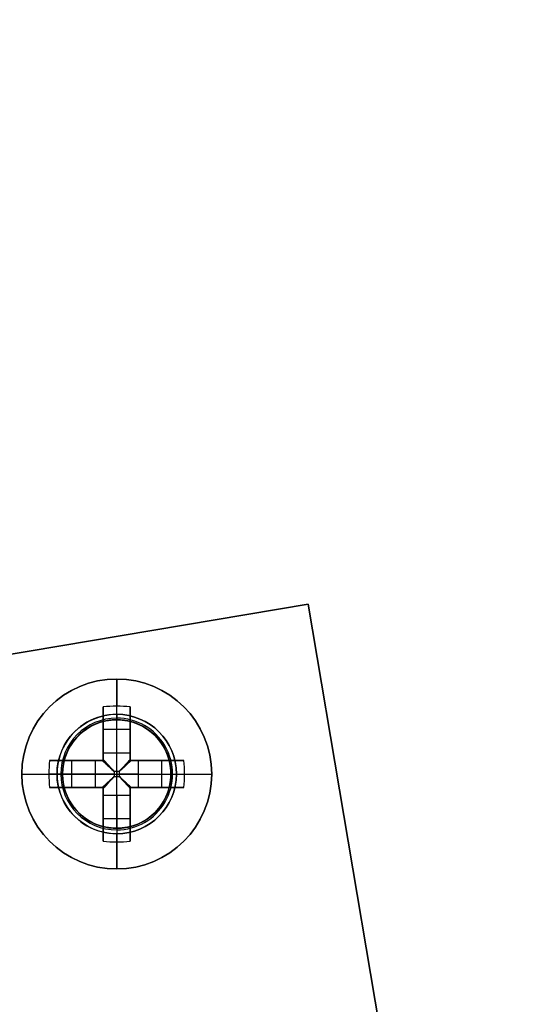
# Model space of a CAD drawing. Header units: millimetres. Extents: x -83 to 676, y -83 to 676.
# Tile 599 of 656: x 539 to 557, y 340 to 376. Entities that reach past the tile are written whole.
import ezdxf

# ---------------------------------------------------------------- set-up
doc = ezdxf.new("R2010")
doc.units = ezdxf.units.MM
doc.header["$MEASUREMENT"] = 0
doc.layers.add('IGES level 0', color=7, linetype='Continuous', true_color=0xff7878)

msp = doc.modelspace()

# ---------------------------------------------------------------- linework, layer by layer
at = {"layer": 'IGES level 0', "color": 254, "true_color": 0xcad1ee}
for p, q in [((462.1386808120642, 339.6170200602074, 48.0000000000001), (549.4088460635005, 354.3196816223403, 48.0000000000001)), ((549.4088460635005, 354.3196816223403, 47.0000000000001), (462.1386808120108, 339.6170200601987, 47.0000000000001)), ((549.4088460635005, 354.3196816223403, 48.0000000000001), (549.4088460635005, 354.3196816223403, 47.0000000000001)), ((554.3927991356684, 324.7365747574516, 47.0000000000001), (549.4088460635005, 354.3196816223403, 47.0000000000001)), ((549.4088460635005, 354.3196816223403, 47.0000000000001), (549.4088460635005, 354.3196816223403, 48.0000000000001)), ((549.4088460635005, 354.3196816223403, 48.0000000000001), (554.3927991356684, 324.7365747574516, 48.0000000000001)), ((554.3927991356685, 324.7365747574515, 47.5000000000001), (549.4088460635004, 354.3196816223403, 47.5000000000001)), ((542.4357185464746, 350.0583007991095, 48.0000000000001), (542.4357185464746, 350.0583007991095, 47)), ((542.8683145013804, 349.991961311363, 47.0000000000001), (542.8683145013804, 349.991961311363, 45.8000000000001)), ((540.4188247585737, 348.5777477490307, 45.8000000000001), (540.4188247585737, 348.5777477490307, 47.0000000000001)), ((540.4188247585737, 348.5777477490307, 47.0000000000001), (540.4188247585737, 348.5777477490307, 45.8000000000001)), ((540.3524852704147, 348.1451517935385, 47), (540.3524852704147, 348.1451517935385, 48.0000000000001)), ((540.3524852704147, 348.1451517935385, 48.0000000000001), (540.3524852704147, 348.1451517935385, 47.0000000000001)), ((544.3488675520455, 347.9750675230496, 48.0000000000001), (544.3488675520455, 347.9750675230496, 47.0000000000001)), ((544.3488675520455, 347.9750675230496, 47.0000000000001), (544.3488675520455, 347.9750675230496, 48.0000000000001)), ((544.2825280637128, 347.5424715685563, 47.0000000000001), (544.2825280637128, 347.5424715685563, 45.8000000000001)), ((544.2825280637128, 347.5424715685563, 45.8000000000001), (544.2825280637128, 347.5424715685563, 47.0000000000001)), ((541.8330383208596, 346.1282580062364, 47.0000000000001), (541.8330383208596, 346.1282580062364, 45.8000000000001)), ((542.2656342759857, 346.0619185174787, 48.0000000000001), (542.2656342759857, 346.0619185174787, 47.0000000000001))]:
    msp.add_line(p, q, dxfattribs=at)
at = {"layer": 'IGES level 0', "color": 140, "true_color": 0x00ccff}
for p, q in [((549.4088460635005, 354.3196816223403, 48.0000000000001), (462.1386808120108, 339.6170200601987, 48.0000000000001)), ((549.4088460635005, 354.3196816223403, 47.0000000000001), (462.1386808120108, 339.6170200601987, 47.0000000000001)), ((554.3927991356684, 324.7365747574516, 48.0000000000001), (549.4088460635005, 354.3196816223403, 48.0000000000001)), ((554.3927991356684, 324.7365747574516, 47.0000000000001), (549.4088460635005, 354.3196816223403, 47.0000000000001))]:
    msp.add_line(p, q, dxfattribs=at)
at = {"layer": 'IGES level 0', "color": 1, "true_color": 0xff0808}
for p, q in [((542.350676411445, 350.260109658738, 48.00000000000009), (542.350676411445, 351.560109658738, 48.0000000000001)), ((542.350676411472, 348.846398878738, 48.46264704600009), (542.350676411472, 350.5601096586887, 50.15547900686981)), ((541.850676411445, 348.8463988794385, 48.46264704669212), (541.850676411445, 350.534673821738, 50.1303530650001)), ((541.850676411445, 350.5346738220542, 50.1303530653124), (541.850676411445, 348.846398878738, 48.4626470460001)), ((542.850676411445, 350.5346738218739, 50.1303530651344), (542.850676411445, 348.846398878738, 48.4626470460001)), ((542.850676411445, 348.846398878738, 48.4626470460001), (542.850676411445, 350.534673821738, 50.1303530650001)), ((541.850676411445, 348.5601096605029, 49.69917704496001), (541.850676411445, 350.0981798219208, 49.69917704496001)), ((542.350676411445, 350.060109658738, 47.8000000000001), (542.350676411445, 350.060109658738, 40.0000000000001)), ((542.350676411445, 346.060109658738, 40.0000000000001), (542.350676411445, 350.060109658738, 40.0000000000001)), ((542.350676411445, 350.060109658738, 40.0000000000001), (542.350676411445, 350.060109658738, 47.8000000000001)), ((542.850676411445, 350.0981798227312, 49.69917704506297), (542.850676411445, 348.5601096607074, 49.69917704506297)), ((541.8506764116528, 349.7161029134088, 49.3217551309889), (542.850676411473, 349.7161029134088, 49.32175513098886)), ((541.850676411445, 349.5473917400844, 49.15509943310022), (541.850676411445, 349.5473917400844, 50.83023825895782)), ((542.850676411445, 349.547391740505, 49.15509943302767), (542.850676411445, 349.547391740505, 50.83023825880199)), ((541.850676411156, 348.846398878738, 48.4626470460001), (542.850676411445, 348.846398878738, 48.4626470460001)), ((541.850676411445, 348.846398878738, 48.4626470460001), (542.850676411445, 348.846398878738, 48.4626470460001)), ((539.8761122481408, 348.560109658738, 50.1303530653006), (541.564387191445, 348.560109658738, 48.4626470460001)), ((541.564387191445, 348.560109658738, 48.4626470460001), (539.876112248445, 348.560109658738, 50.1303530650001)), ((540.3126062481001, 348.560109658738, 49.69917704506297), (541.8506764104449, 348.560109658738, 49.69917704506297)), ((540.6946831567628, 347.5601096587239, 49.3217551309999), (540.6946831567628, 348.560109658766, 49.3217551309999)), ((540.8633943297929, 348.560109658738, 49.15509943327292), (540.8633943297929, 348.560109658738, 50.83023825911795)), ((541.564387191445, 347.560109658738, 48.4626470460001), (541.564387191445, 348.560109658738, 48.4626470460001)), ((541.564387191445, 347.560109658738, 48.4626470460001), (541.564387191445, 348.560109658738, 48.4626470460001)), ((541.850676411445, 348.560109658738, 51.1281221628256), (541.850676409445, 348.560109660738, 48.27023192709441)), ((541.850676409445, 348.560109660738, 48.27023192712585), (541.850676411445, 348.560109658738, 51.1281221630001)), ((542.850676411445, 348.560109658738, 51.128122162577), (542.850676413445, 348.560109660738, 48.27023192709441)), ((542.8506764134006, 348.560109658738, 49.69917704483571), (544.388746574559, 348.560109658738, 49.69917704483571)), ((542.850676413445, 348.560109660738, 48.27023192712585), (542.850676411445, 348.560109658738, 51.1281221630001)), ((543.1369656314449, 348.560109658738, 48.4626470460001), (544.8252405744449, 348.560109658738, 50.1303530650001)), ((543.1369656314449, 348.560109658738, 48.4626470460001), (543.1369656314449, 347.560109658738, 48.4626470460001)), ((544.8252405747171, 348.560109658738, 50.1303530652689), (543.1369656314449, 348.560109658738, 48.4626470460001)), ((543.1369656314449, 348.560109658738, 48.4626470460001), (543.1369656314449, 347.560109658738, 48.4626470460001)), ((543.8379584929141, 348.560109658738, 49.15509943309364), (543.8379584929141, 348.560109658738, 50.83023825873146)), ((544.006669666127, 348.5601096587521, 49.32175513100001), (544.006669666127, 347.56010965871, 49.32175513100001)), ((538.850676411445, 348.060109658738, 48.0000000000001), (540.150676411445, 348.060109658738, 48.0000000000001)), ((541.564387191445, 348.0601096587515, 48.4626470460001), (539.8506764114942, 348.0601096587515, 50.15547900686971)), ((540.350676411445, 348.060109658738, 47.8000000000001), (540.350676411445, 348.060109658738, 40.0000000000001)), ((540.350676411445, 348.060109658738, 40.0000000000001), (544.350676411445, 348.060109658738, 40.0000000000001)), ((542.448261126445, 348.157694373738, 48.1798458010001), (542.2530916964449, 348.157694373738, 48.1798458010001)), ((542.2530916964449, 348.157694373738, 48.1798458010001), (542.2530916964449, 347.962524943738, 48.1798458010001)), ((542.2530916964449, 348.157694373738, 48.1798458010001), (542.2530916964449, 347.962524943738, 48.1798458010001)), ((542.448261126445, 348.157694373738, 48.1798458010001), (542.2530916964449, 348.157694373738, 48.1798458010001)), ((542.2530916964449, 348.060109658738, 48.1798458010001), (542.448261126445, 348.060109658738, 48.1798458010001)), ((542.350676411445, 348.157694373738, 48.1798458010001), (542.350676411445, 347.962524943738, 48.1798458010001)), ((542.448261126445, 347.962524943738, 48.1798458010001), (542.448261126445, 348.157694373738, 48.1798458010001)), ((542.448261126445, 347.962524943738, 48.1798458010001), (542.448261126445, 348.157694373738, 48.1798458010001)), ((543.1369656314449, 348.0601096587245, 48.4626470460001), (544.8506764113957, 348.0601096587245, 50.15547900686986)), ((544.350676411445, 348.060109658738, 47.80000000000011), (544.350676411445, 348.060109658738, 40.0000000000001)), ((544.5506764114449, 348.0601096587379, 48.0000000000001), (545.850676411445, 348.060109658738, 48.0000000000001)), ((542.2530916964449, 347.962524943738, 48.1798458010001), (542.448261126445, 347.962524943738, 48.1798458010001)), ((542.2530916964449, 347.962524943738, 48.1798458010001), (542.448261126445, 347.962524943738, 48.1798458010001)), ((541.5643871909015, 347.560109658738, 48.46264704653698), (539.876112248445, 347.560109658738, 50.1303530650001)), ((539.876112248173, 347.560109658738, 50.1303530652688), (541.564387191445, 347.560109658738, 48.4626470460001)), ((541.8506764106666, 347.560109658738, 49.69917704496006), (540.3126062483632, 347.5601096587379, 49.69917704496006)), ((540.8633943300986, 347.560109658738, 49.15509943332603), (540.8633943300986, 347.560109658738, 50.83023825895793)), ((541.850676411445, 347.560109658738, 51.1281221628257), (541.850676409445, 347.560109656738, 48.27023192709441)), ((541.850676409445, 347.560109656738, 48.27023192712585), (541.850676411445, 347.560109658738, 51.1281221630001)), ((541.850676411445, 346.0220394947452, 49.69917704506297), (541.850676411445, 347.560109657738, 49.69917704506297)), ((542.850676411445, 347.560109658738, 51.1281221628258), (542.850676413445, 347.560109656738, 48.27023192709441)), ((542.850676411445, 347.5601096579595, 49.69917704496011), (542.850676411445, 346.0220394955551, 49.69917704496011)), ((542.850676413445, 347.560109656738, 48.27023192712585), (542.850676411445, 347.560109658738, 51.1281221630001)), ((544.388746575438, 347.5601096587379, 49.69917704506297), (542.8506764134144, 347.560109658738, 49.69917704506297)), ((544.825240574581, 347.560109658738, 50.1303530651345), (543.1369656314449, 347.560109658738, 48.4626470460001)), ((543.1369656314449, 347.560109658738, 48.4626470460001), (544.8252405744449, 347.560109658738, 50.1303530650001)), ((543.8379584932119, 347.560109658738, 49.15509943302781), (543.8379584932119, 347.560109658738, 50.83023825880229)), ((541.850676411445, 345.5855454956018, 50.1303530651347), (541.850676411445, 347.273820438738, 48.4626470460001)), ((542.850676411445, 347.273820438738, 48.4626470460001), (541.850676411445, 347.273820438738, 48.4626470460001)), ((541.850676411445, 347.273820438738, 48.4626470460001), (541.850676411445, 345.585545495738, 50.1303530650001)), ((542.850676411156, 347.273820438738, 48.4626470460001), (541.850676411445, 347.273820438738, 48.4626470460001)), ((542.3506764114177, 347.273820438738, 48.4626470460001), (542.3506764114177, 345.5601096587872, 50.15547900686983)), ((542.850676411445, 347.2738204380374, 48.46264704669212), (542.850676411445, 345.585545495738, 50.1303530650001)), ((542.850676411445, 345.5855454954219, 50.1303530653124), (542.850676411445, 347.273820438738, 48.4626470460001)), ((541.850676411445, 346.572827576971, 49.15509943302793), (541.850676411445, 346.572827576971, 50.83023825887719)), ((542.850676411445, 346.5728275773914, 49.15509943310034), (542.850676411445, 346.5728275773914, 50.830238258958)), ((542.8506764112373, 346.4041164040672, 49.32175513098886), (541.8506764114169, 346.4041164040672, 49.32175513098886)), ((542.350676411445, 346.060109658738, 40.0000000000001), (542.350676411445, 346.060109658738, 47.8000000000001)), ((542.350676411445, 346.060109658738, 47.80000000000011), (542.350676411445, 346.060109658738, 40.0000000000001)), ((542.350676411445, 344.560109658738, 48.0000000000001), (542.350676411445, 345.860109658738, 48.0000000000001))]:
    msp.add_line(p, q, dxfattribs=at)
at = {"layer": 'IGES level 0', "color": 153, "true_color": 0x5393cf}
for centre, radius in [((296.5, 296.5), 296.5), ((296.5, 296.5, -1.19999999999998), 296.5000000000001)]:
    msp.add_circle(centre, radius, dxfattribs=at)
at = {"layer": 'IGES level 0'}
for centre, radius in [((296.5, 296.5, 47), 296.5000000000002), ((296.5, 296.5), 296.5000000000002), ((296.5, 296.5, 47), 295.3000000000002), ((296.5, 296.5000000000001), 295.3000000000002)]:
    msp.add_circle(centre, radius, dxfattribs=at)
at = {"layer": 'IGES level 0', "color": 124, "true_color": 0x1aa180}
for centre, radius in [((296.5, 296.5, 47.0000000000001), 294.9999999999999), ((296.5, 296.5000000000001, 45.8000000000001), 294.9999999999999), ((296.5, 296.5, 47.0000000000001), 242.4999999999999), ((296.5, 296.5, 45.8000000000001), 242.4999999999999), ((542.3506764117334, 348.0601096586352, 47.0000000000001), 2.000000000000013), ((542.3506764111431, 348.0601096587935, 45.8000000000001), 2.000000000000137)]:
    msp.add_circle(centre, radius, dxfattribs=at)
at = {"layer": 'IGES level 0', "color": 1, "true_color": 0xff0808}
for centre, radius in [((542.3506764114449, 348.0601096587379, 48.0000000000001), 3.499999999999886), ((542.3506764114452, 348.0601096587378, 48.00000000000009), 2.199999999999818), ((542.350676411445, 348.0601096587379, 40.0000000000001), 1.999999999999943)]:
    msp.add_circle(centre, radius, dxfattribs=at)
at = {"layer": 'IGES level 0', "color": 140, "true_color": 0x00ccff}
for centre, radius in [((542.3506764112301, 348.060109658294, 48.0000000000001), 1.999999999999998), ((542.3506764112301, 348.0601096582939, 47.0000000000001), 2.000000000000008)]:
    msp.add_circle(centre, radius, dxfattribs=at)
at = {"layer": 'IGES level 0', "color": 153, "true_color": 0x5393cf}
for centre, radius, start, end in [((296.4999999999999, 296.4999999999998, -1.19999999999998), 296.5000000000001, 344.9999999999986, 164.9999999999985), ((296.5, 296.5000000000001), 296.5, 344.9999999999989, 164.9999999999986), ((296.5000000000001, 296.5, -0.59999999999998), 296.5000000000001, 344.9999999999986, 164.9999999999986), ((296.5, 296.5, -1.19999999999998), 296.5, 164.9999999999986, 344.9999999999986), ((296.5000000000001, 296.5000000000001), 296.5000000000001, 164.9999999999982, 344.9999999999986), ((296.5000000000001, 296.5, -0.59999999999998), 296.5000000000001, 164.9999999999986, 344.9999999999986)]:
    msp.add_arc(centre, radius, start, end, dxfattribs=at)
at = {"layer": 'IGES level 0', "color": 124, "true_color": 0x1aa180}
for centre, radius, start, end in [((296.5, 296.5, 45.8000000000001), 294.9999999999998, 344.9999999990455, 164.9999999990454), ((296.5000000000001, 296.4999999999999, 47.0000000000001), 295, 344.9999999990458, 164.9999999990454), ((296.5000000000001, 296.5, 46.4000000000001), 294.9999999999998, 344.9999999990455, 164.9999999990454), ((296.4999999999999, 296.4999999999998, 45.8000000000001), 242.4999999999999, 344.9999999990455, 164.9999999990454), ((296.5, 296.5000000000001, 47.00000000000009), 242.4999999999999, 344.9999999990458, 164.9999999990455), ((296.4999999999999, 296.5, 46.4000000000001), 242.4999999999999, 344.9999999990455, 164.9999999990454), ((296.5, 296.5, 45.8000000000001), 294.9999999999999, 164.9999999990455, 344.9999999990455), ((296.4999999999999, 296.5, 47.0000000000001), 294.9999999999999, 164.9999999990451, 344.9999999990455), ((296.5000000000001, 296.5, 46.4000000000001), 294.9999999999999, 164.9999999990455, 344.9999999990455)]:
    msp.add_arc(centre, radius, start, end, dxfattribs=at)
at = {"layer": 'IGES level 0'}
for centre, radius, start, end in [((296.5, 296.5), 296.5000000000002, 225, 45), ((296.5, 296.5, 47), 296.5000000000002, 224.9999999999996, 45), ((296.5, 296.5, 23.5), 296.5000000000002, 225, 45), ((296.5, 296.5000000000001, 47), 295.3000000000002, 224.9999999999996, 44.99999999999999), ((296.5, 296.5000000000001), 295.3000000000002, 225, 44.99999999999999), ((296.5, 296.5, 23.5), 295.3000000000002, 225, 45.00000000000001)]:
    msp.add_arc(centre, radius, start, end, dxfattribs=at)
at = {"layer": 'IGES level 0', "color": 1, "true_color": 0xff0808}
for centre, radius, start, end in [((542.350676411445, 348.0601096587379, 48.0000000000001), 3.5, 1.861078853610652e-12, 179.9999999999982), ((542.3506764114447, 348.060109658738, 48.0000000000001), 2.199999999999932, 89.99999999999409, 270.0000000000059), ((542.350676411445, 348.060109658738, 48.00000000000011), 2.199999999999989, 270, 90), ((542.3506764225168, 348.0601096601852, 47.94142121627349), 2.058578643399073, 89.99999998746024, 269.9999999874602), ((542.3506764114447, 348.060109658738, 40.0000000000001), 1.999999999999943, 89.99999999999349, 270.0000000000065), ((542.350676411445, 348.0601096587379, 47.8000000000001), 1.999999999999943, 90, 270), ((542.350676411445, 348.060109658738, 43.9000000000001), 2, 90, 270), ((542.350676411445, 348.0601096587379, 47.8000000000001), 1.999999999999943, 90, 270), ((542.3506764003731, 348.0601096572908, 47.94142149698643), 2.058578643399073, 269.9999999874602, 89.99999998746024), ((542.350676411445, 348.060109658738, 47.80000000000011), 1.999999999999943, 270, 90), ((542.350676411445, 348.060109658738, 40.0000000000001), 2, 270, 90), ((542.350676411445, 348.060109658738, 47.80000000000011), 1.999999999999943, 270, 90), ((542.350676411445, 348.060109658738, 43.90000000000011), 2, 270, 90), ((542.3506764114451, 348.060109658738, 48.0000000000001), 3.500000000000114, 180.0000000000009, 359.9999999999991)]:
    msp.add_arc(centre, radius, start, end, dxfattribs=at)
at = {"layer": 'IGES level 0', "color": 1, "true_color": 0xff0808, "extrusion": (1, 0, 0)}
for centre, radius, start, end in [((348.060109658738, 47.6859375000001, 542.350676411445), 3.514062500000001, 5.127540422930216, 44.6488365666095), ((348.0601096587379, 47.68593750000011, 541.8506764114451), 3.478309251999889, 44.64883656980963, 81.73521461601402), ((348.0601096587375, 47.68593749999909, 541.8506764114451), 3.478309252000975, 44.64883655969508, 81.73521460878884), ((350.2601096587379, 47.80000000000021, 542.350676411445), 0.1999999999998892, 89.99999999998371, 180.0000000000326), ((348.0601096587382, 47.68593750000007, 542.8506764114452), 3.478309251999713, 44.64883655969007, 81.73521460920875), ((348.0601096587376, 47.68593749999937, 542.8506764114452), 3.478309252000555, 44.64883656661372, 81.73521461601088), ((348.1576943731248, 49.15984580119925, 541.850676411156), 0.9799999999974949, 296.5595742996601, 314.6488366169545), ((348.1576943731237, 49.15984580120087, 541.850676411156), 0.9799999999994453, 296.5595742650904, 314.6488366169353), ((348.157694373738, 49.1598458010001, 542.350676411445), 0.9800000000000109, 270.0000000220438, 314.6488365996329), ((347.962524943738, 49.1598458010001, 542.350676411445), 0.9800000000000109, 225.351163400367, 269.9999999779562), ((348.0601096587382, 47.68593749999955, 541.8506764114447), 3.47830925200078, 98.26478538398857, 135.3511634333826), ((348.060109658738, 47.68593750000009, 541.8506764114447), 3.478309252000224, 98.26478539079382, 135.3511634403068), ((347.9625249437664, 49.15984580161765, 541.850676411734), 0.9799999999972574, 225.3511634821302, 243.440425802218), ((348.0601096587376, 47.68593750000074, 542.8506764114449), 3.478309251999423, 98.2647853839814, 135.3511634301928), ((347.9625249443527, 49.15984580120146, 542.850676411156), 0.9800000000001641, 225.3511633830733, 243.4404257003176), ((347.962524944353, 49.15984580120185, 542.850676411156), 0.9800000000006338, 225.3511633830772, 243.4404257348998), ((345.8601096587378, 47.79999999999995, 542.350676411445), 0.2000000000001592, 4.478220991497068e-11, 89.99999999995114), ((348.060109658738, 47.6859375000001, 542.350676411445), 3.514062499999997, 135.351163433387, 174.87245957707)]:
    msp.add_arc(centre, radius, start, end, dxfattribs=at)
at = {"layer": 'IGES level 0', "color": 1, "true_color": 0xff0808, "extrusion": (-9.020701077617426e-15, -0.7027596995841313, 0.7114273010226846)}
msp.add_arc((542.3506764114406, 281.13121952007, -210.677540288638), 3.514062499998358, 81.81988236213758, 98.18011763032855, dxfattribs=at)
at = {"layer": 'IGES level 0', "color": 1, "true_color": 0xff0808, "extrusion": (1.245013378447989e-14, -0.7027596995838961, 0.7114273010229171)}
msp.add_arc((542.3506764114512, 281.1312195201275, -210.6775402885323), 3.514062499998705, 81.81988236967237, 98.18011763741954, dxfattribs=at)
at = {"layer": 'IGES level 0', "color": 1, "true_color": 0xff0808, "extrusion": (1, -1.372321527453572e-12, 1.372321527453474e-12)}
msp.add_arc((350.2601096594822, 47.79999999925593, 542.3506764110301), 0.1999999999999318, 89.99999999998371, 180.0000000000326, dxfattribs=at)
at = {"layer": 'IGES level 0', "color": 254, "true_color": 0xcad1ee}
for centre, radius, start, end in [((542.35067641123, 348.060109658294, 48.0000000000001), 1.99999999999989, 357.5629875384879, 177.562987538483), ((542.3506764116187, 348.0601096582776, 47), 2.000000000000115, 357.5629875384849, 177.5629875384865), ((542.3506764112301, 348.0601096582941, 47.50000000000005), 2.000000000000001, 357.5629875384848, 177.5629875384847), ((542.3506764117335, 348.0601096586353, 47.0000000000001), 2.000000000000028, 344.9999999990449, 164.9999999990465), ((542.350676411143, 348.0601096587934, 45.8000000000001), 2.000000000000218, 344.9999999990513, 164.9999999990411), ((542.3506764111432, 348.0601096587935, 46.4000000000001), 2.000000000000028, 344.9999999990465, 164.9999999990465), ((542.3506764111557, 348.0601096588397, 47.00000000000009), 1.999999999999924, 164.9999999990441, 344.9999999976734), ((542.3506764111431, 348.0601096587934, 45.8000000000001), 1.999999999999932, 164.9999999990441, 344.9999999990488), ((542.3506764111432, 348.0601096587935, 46.4000000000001), 1.999999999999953, 164.9999999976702, 344.9999999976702), ((542.3506764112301, 348.060109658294, 48.0000000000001), 1.999999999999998, 177.5629875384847, 357.5629875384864), ((542.3506764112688, 348.0601096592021, 47.0000000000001), 2.000000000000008, 177.5629875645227, 357.5629875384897), ((542.3506764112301, 348.0601096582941, 47.5000000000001), 1.999999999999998, 177.5629875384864, 357.5629875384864)]:
    msp.add_arc(centre, radius, start, end, dxfattribs=at)
at = {"layer": 'IGES level 0', "color": 1, "true_color": 0xff0808, "extrusion": (1, -5.431739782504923e-12, 7.585797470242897e-12)}
msp.add_arc((348.1576943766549, 49.15984579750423, 542.8506764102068), 0.9800000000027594, 296.5595742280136, 314.6488365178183, dxfattribs=at)
at = {"layer": 'IGES level 0', "color": 1, "true_color": 0xff0808, "extrusion": (1, 5.431739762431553e-12, -7.585797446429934e-12)}
msp.add_arc((348.1576943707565, 49.15984580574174, 542.8506764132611), 0.9800000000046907, 296.5595741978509, 314.6488365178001, dxfattribs=at)
at = {"layer": 'IGES level 0', "color": 1, "true_color": 0xff0808, "extrusion": (0.7027596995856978, 3.429432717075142e-15, 0.7114273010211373)}
msp.add_arc((348.0601096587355, -352.331322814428, 415.0672762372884), 3.514062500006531, 81.81988236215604, 98.18011763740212, dxfattribs=at)
at = {"layer": 'IGES level 0', "color": 1, "true_color": 0xff0808, "extrusion": (0.7027596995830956, 1.084376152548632e-13, 0.7114273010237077)}
msp.add_arc((348.0601096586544, -352.3313228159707, 415.067276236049), 3.514062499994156, 81.81988236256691, 89.99999999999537, dxfattribs=at)
at = {"layer": 'IGES level 0', "color": 1, "true_color": 0xff0808, "extrusion": (-1.419680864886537e-13, 1, 2.809518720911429e-13)}
msp.add_arc((-542.3506764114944, 47.68593749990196, 348.5601096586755), 3.478309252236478, 44.64883656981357, 81.73521460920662, dxfattribs=at)
at = {"layer": 'IGES level 0', "color": 1, "true_color": 0xff0808, "extrusion": (0, 1, 0)}
for centre, radius, start, end in [((-542.3506764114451, 47.6859374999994, 348.5601096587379), 3.478309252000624, 44.64883656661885, 81.73521461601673), ((-542.2530916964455, 49.15984580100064, 348.560109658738), 0.9799999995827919, 296.5595742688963, 314.6488365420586), ((-542.3506764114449, 47.68593749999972, 348.560109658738), 3.478309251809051, 98.26478539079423, 135.3511634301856), ((-542.3506764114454, 47.68593750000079, 348.560109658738), 3.478309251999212, 98.26478539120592, 135.3511634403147), ((-542.448261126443, 49.15984580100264, 348.560109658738), 0.9799999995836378, 225.3511634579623, 243.4404257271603), ((-542.3506764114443, 47.68593750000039, 348.060109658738), 3.514062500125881, 5.127540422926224, 44.64883656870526), ((-542.2530916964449, 49.1598458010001, 348.060109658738), 0.9800000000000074, 270.0000000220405, 314.6488365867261), ((-542.448261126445, 49.1598458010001, 348.060109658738), 0.9799999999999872, 225.3511634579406, 269.9999999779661), ((-542.3506764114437, 47.6859374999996, 348.060109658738), 3.51406250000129, 135.351163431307, 174.8724595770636), ((-542.3506764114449, 47.68593750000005, 348.060109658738), 3.514062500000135, 135.3511634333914, 174.8724595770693), ((-542.3506764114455, 47.68593749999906, 347.560109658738), 3.478309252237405, 44.64883656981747, 81.73521460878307), ((-542.3506764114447, 47.68593749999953, 347.560109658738), 3.478309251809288, 98.26478539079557, 135.3511634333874)]:
    msp.add_arc(centre, radius, start, end, dxfattribs=at)
at = {"layer": 'IGES level 0', "color": 1, "true_color": 0xff0808, "extrusion": (-5.431739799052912e-12, 1, -7.585797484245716e-12)}
msp.add_arc((-542.2530916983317, 49.15984580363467, 348.5601096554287), 0.9799999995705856, 296.559574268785, 314.6488365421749, dxfattribs=at)
at = {"layer": 'IGES level 0', "color": 1, "true_color": 0xff0808, "extrusion": (0.6893710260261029, -0.6893710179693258, -0.222565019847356)}
msp.add_arc((629.6155040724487, 77.55098742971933, 122.6718637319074), 0.07999999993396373, 257.4402697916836, 282.5475229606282, dxfattribs=at)
at = {"layer": 'IGES level 0', "color": 1, "true_color": 0xff0808, "extrusion": (0.6893710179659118, 0.6893710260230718, 0.2225650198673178)}
msp.add_arc((-137.384180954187, -93.15631270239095, 625.0898192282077), 0.07999999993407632, 257.4524770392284, 282.5597302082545, dxfattribs=at)
at = {"layer": 'IGES level 0', "color": 1, "true_color": 0xff0808, "extrusion": (2.715869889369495e-12, 1, -3.792898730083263e-12)}
msp.add_arc((-542.4482611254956, 49.1598458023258, 348.5601096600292), 0.9799999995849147, 225.35116345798, 243.4404257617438, dxfattribs=at)
at = {"layer": 'IGES level 0', "color": 1, "true_color": 0xff0808, "extrusion": (-0.7027596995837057, -3.42943272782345e-15, 0.7114273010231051)}
msp.add_arc((-348.0601096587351, 419.3548330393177, -347.2171206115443), 3.514062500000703, 81.81988236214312, 98.1801176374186, dxfattribs=at)
at = {"layer": 'IGES level 0', "color": 1, "true_color": 0xff0808, "extrusion": (-0.7027596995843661, -1.924906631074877e-14, 0.7114273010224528)}
msp.add_arc((-348.0601096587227, 419.3548330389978, -347.2171206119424), 3.514062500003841, 89.99999999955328, 98.18011763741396, dxfattribs=at)
at = {"layer": 'IGES level 0', "color": 1, "true_color": 0xff0808, "extrusion": (-2.491854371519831e-13, 1, 1.156055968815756e-13)}
msp.add_arc((-542.35067641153, 47.68593749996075, 348.0601096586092), 3.514062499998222, 5.127540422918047, 44.64883656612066, dxfattribs=at)
at = {"layer": 'IGES level 0', "color": 1, "true_color": 0xff0808, "extrusion": (0.7027596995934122, 9.775093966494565e-13, 0.7114273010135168)}
msp.add_arc((348.0601096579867, -352.3313228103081, 415.0672762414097), 3.514062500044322, 89.9999999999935, 98.18011763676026, dxfattribs=at)
at = {"layer": 'IGES level 0', "color": 1, "true_color": 0xff0808, "extrusion": (2.188297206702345e-10, 1, 2.881177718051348e-11)}
msp.add_arc((-540.1506763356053, 47.79999999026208, 348.0601097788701), 0.199999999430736, 89.99999975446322, 180.0000002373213, dxfattribs=at)
at = {"layer": 'IGES level 0', "color": 1, "true_color": 0xff0808, "extrusion": (0.7027050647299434, -0.7027050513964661, -0.1114055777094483)}
msp.add_arc((629.6155035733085, 63.23824880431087, 130.816114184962), 0.08000000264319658, 263.7148036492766, 276.3568539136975, dxfattribs=at)
at = {"layer": 'IGES level 0', "color": 1, "true_color": 0xff0808, "extrusion": (0.7027050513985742, 0.7027050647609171, 0.1114055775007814)}
msp.add_arc((-137.3841832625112, -22.20979427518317, 631.4090175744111), 0.08000000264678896, 263.643146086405, 276.2851963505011, dxfattribs=at)
at = {"layer": 'IGES level 0', "color": 1, "true_color": 0xff0808, "extrusion": (2.188327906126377e-10, 1, -2.881156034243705e-11)}
msp.add_arc((-544.5506763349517, 47.80000001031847, 348.0601097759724), 0.199999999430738, 359.9999997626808, 90.00000024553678, dxfattribs=at)
at = {"layer": 'IGES level 0', "color": 1, "true_color": 0xff0808, "extrusion": (-0.7027596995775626, -6.645761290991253e-13, 0.7114273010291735)}
msp.add_arc((-348.0601096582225, 419.3548330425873, -347.2171206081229), 3.514062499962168, 81.81988236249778, 90.00000000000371, dxfattribs=at)
at = {"layer": 'IGES level 0', "color": 1, "true_color": 0xff0808, "extrusion": (0.6893710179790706, 0.6893710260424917, -0.22256501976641)}
msp.add_arc((-137.3841809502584, 187.1044615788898, 602.5569664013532), 0.07999999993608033, 257.4402697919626, 282.5475229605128, dxfattribs=at)
at = {"layer": 'IGES level 0', "color": 1, "true_color": 0xff0808, "extrusion": (0.7027050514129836, 0.7027050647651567, -0.11140557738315)}
msp.add_arc((-137.3841832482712, 118.0755632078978, 619.983306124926), 0.08000000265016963, 263.7148036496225, 276.3568539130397, dxfattribs=at)
at = {"layer": 'IGES level 0', "color": 1, "true_color": 0xff0808, "extrusion": (0.7027050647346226, -0.702705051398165, 0.1114055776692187)}
msp.add_arc((629.6155035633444, 32.62752020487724, 142.2418256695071), 0.08000000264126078, 263.6431460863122, 276.2851963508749, dxfattribs=at)
at = {"layer": 'IGES level 0', "color": 1, "true_color": 0xff0808, "extrusion": (0.6893710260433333, -0.6893710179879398, 0.2225650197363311)}
msp.add_arc((629.6155040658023, 16.39716152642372, 145.2047165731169), 0.07999999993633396, 257.452477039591, 282.5597302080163, dxfattribs=at)
at = {"layer": 'IGES level 0', "color": 1, "true_color": 0xff0808, "extrusion": (1.419680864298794e-13, 1, -2.809518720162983e-13)}
msp.add_arc((-542.3506764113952, 47.68593750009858, 347.5601096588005), 3.478309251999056, 44.64883656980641, 81.73521461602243, dxfattribs=at)
at = {"layer": 'IGES level 0', "color": 1, "true_color": 0xff0808, "extrusion": (-2.715869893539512e-12, 1, -3.792898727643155e-12)}
msp.add_arc((-542.2530916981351, 49.1598458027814, 347.5601096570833), 0.9800000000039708, 296.5595742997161, 314.6488365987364, dxfattribs=at)
at = {"layer": 'IGES level 0', "color": 1, "true_color": 0xff0808, "extrusion": (2.715869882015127e-12, 1, 3.792898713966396e-12)}
msp.add_arc((-542.2530916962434, 49.15984580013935, 347.5601096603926), 0.9799999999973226, 296.5595742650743, 314.6488365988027, dxfattribs=at)
at = {"layer": 'IGES level 0', "color": 1, "true_color": 0xff0808, "extrusion": (1, 5.431739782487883e-12, 7.5857974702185e-12)}
msp.add_arc((347.9625249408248, 49.15984579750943, 541.8506764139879), 0.9799999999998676, 225.3511634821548, 243.4404257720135, dxfattribs=at)
at = {"layer": 'IGES level 0', "color": 1, "true_color": 0xff0808, "extrusion": (1, -2.839361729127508e-13, 5.619037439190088e-13)}
msp.add_arc((348.0601096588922, 47.68593749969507, 542.850676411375), 3.478309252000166, 98.2647853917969, 135.351163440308, dxfattribs=at)
at = {"layer": 'IGES level 0', "color": 1, "true_color": 0xff0808, "extrusion": (1.419680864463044e-13, 1, 2.809518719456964e-13)}
msp.add_arc((-542.3506764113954, 47.68593749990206, 347.5601096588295), 3.478309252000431, 98.26478539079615, 135.3511634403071, dxfattribs=at)
at = {"layer": 'IGES level 0', "color": 1, "true_color": 0xff0808, "extrusion": (-2.71586989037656e-12, 1, 3.792898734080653e-12)}
msp.add_arc((-542.4482611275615, 49.15984580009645, 347.5601096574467), 0.9800000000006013, 225.3511634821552, 243.4404257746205, dxfattribs=at)
at = {"layer": 'IGES level 0', "color": 1, "true_color": 0xff0808, "extrusion": (2.715869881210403e-12, 1, -3.792898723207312e-12)}
msp.add_arc((-542.4482611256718, 49.15984580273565, 347.5601096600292), 0.9800000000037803, 225.3511634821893, 243.4404258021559, dxfattribs=at)
at = {"layer": 'IGES level 0', "color": 1, "true_color": 0xff0808, "extrusion": (1, -1.372321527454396e-12, -1.372321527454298e-12)}
msp.add_arc((345.8601096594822, 47.80000000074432, 542.3506764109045), 0.2000000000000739, 2.035554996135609e-11, 89.99999999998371, dxfattribs=at)
at = {"layer": 'IGES level 0', "color": 1, "true_color": 0xff0808, "extrusion": (-1.245013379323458e-14, 0.7027596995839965, 0.7114273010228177)}
msp.add_arc((-542.3506764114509, -214.1077092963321, 278.5276959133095), 3.514062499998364, 81.81988236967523, 98.18011763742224, dxfattribs=at)
at = {"layer": 'IGES level 0', "color": 1, "true_color": 0xff0808, "extrusion": (4.896796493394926e-14, 0.7027596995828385, 0.7114273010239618)}
msp.add_arc((-542.3506764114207, -214.1077092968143, 278.527695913), 3.51406249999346, 81.81988236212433, 98.1801176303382, dxfattribs=at)
at = {"layer": 'IGES level 0', "color": 1, "true_color": 0xff0808}
for points, knots in [([(541.8506764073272, 348.5601096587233, 48.27023192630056), (541.843512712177, 348.5602155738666, 48.27194940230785), (541.8364582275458, 348.5602078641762, 48.27413955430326), (541.824588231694, 348.5601551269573, 48.27870862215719), (541.8196765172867, 348.5601209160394, 48.28088075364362), (541.8149061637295, 348.5601096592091, 48.28326526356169)], [0, 0, 0, 0, 2.19590937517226e-05, 2.19590937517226e-05, 3.8070700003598e-05, 3.8070700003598e-05, 3.8070700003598e-05, 3.8070700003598e-05]), ([(541.8149061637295, 348.5601096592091, 48.28326526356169), (541.8596875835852, 348.5189155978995, 48.26088148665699), (541.9055217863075, 348.4768286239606, 48.24225162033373), (542.0006763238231, 348.3895236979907, 48.211529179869), (542.0500576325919, 348.3442519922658, 48.19979287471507), (542.1506363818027, 348.2519591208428, 48.18385183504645), (542.2018461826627, 348.2049227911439, 48.17984880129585), (542.2530916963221, 348.1576943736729, 48.17984580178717)], [0, 0, 0, 0, 0.3202572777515, 0.3202572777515, 0.6558253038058, 0.6558253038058, 1, 1, 1, 1]), ([(541.8149061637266, 348.560109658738, 48.28326526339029), (541.8308120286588, 348.5454777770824, 48.27531423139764), (541.8473995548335, 348.5302219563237, 48.26756814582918), (541.8813495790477, 348.4990358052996, 48.25290251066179), (541.8987018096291, 348.4831142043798, 48.2459755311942), (541.9339247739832, 348.4508170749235, 48.23308541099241), (541.9517959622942, 348.43444077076, 48.22712429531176), (541.9857745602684, 348.4032783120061, 48.21685869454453), (542.0018814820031, 348.388494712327, 48.21244812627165), (542.035258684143, 348.3577815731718, 48.20419303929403), (542.0530619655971, 348.3414251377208, 48.2002956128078), (542.0892907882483, 348.308163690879, 48.19346050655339), (542.1076901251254, 348.2912825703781, 48.1905011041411), (542.1461617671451, 348.2559827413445, 48.18550099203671), (542.1662553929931, 348.2375449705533, 48.18347386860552), (542.2064536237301, 348.2006216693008, 48.18076694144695), (542.2264120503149, 348.1822738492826, 48.17998740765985), (542.2491902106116, 348.1612896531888, 48.17985164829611), (542.2511370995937, 348.1594957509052, 48.17984580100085), (542.2530916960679, 348.157694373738, 48.1798458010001)], [0, 0, 0, 0, 0.129052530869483, 0.129052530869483, 0.256754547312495, 0.256754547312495, 0.384689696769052, 0.384689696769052, 0.5, 0.5, 0.626455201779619, 0.626455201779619, 0.749753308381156, 0.749753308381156, 0.874876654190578, 0.874876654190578, 0.989347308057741, 0.989347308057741, 1, 1, 1, 1]), ([(541.8488387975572, 348.560134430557, 48.27068337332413), (541.8847244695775, 348.520918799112, 48.25293001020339), (541.9446072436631, 348.4555548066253, 48.22846143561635), (542.0055459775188, 348.3891636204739, 48.21130912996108), (542.0294350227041, 348.3631559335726, 48.2057079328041)], [0.04405975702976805, 0.04405975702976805, 0.04405975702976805, 0.04405975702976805, 0.3202572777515, 0.4969999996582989, 0.4969999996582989, 0.4969999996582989, 0.4969999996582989]), ([(541.850676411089, 348.5958799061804, 48.28326526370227), (541.8506515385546, 348.5890708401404, 48.27986168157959), (541.8505903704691, 348.5819807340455, 48.27689758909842), (541.8505823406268, 348.5699068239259, 48.27281580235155), (541.850603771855, 348.5650350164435, 48.27141272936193), (541.8506764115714, 348.5601096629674, 48.27023192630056)], [0, 0, 0, 0, 2.29734093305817e-05, 2.29734093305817e-05, 3.807069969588e-05, 3.807069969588e-05, 3.807069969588e-05, 3.807069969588e-05]), ([(542.2530916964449, 348.157694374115, 48.1798458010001), (542.2344993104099, 348.177939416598, 48.17984580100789), (542.2168739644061, 348.1971567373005, 48.18046892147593), (542.1822293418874, 348.2349339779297, 48.18269974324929), (542.1653194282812, 348.2533753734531, 48.1843673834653), (542.1325030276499, 348.2891431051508, 48.18852878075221), (542.1166531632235, 348.3064074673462, 48.19104997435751), (542.0855288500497, 348.3402773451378, 48.1968435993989), (542.0703229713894, 348.3568070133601, 48.20014752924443), (542.0480363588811, 348.3810040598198, 48.20558976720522), (542.0405659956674, 348.3891093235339, 48.20752508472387), (542.0181299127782, 348.4134341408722, 48.2136526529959), (542.0026900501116, 348.4302358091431, 48.21833859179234), (541.9722123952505, 348.4634430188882, 48.22860607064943), (541.957183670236, 348.4798365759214, 48.23414344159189), (541.9273572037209, 348.5123618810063, 48.24611112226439), (541.9125593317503, 348.5284933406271, 48.25254078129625), (541.883388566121, 348.5602693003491, 48.26618083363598), (541.8690260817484, 348.5759016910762, 48.27340168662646), (541.8537031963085, 348.592584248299, 48.28162360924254), (541.8521862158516, 348.5942359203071, 48.28244346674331), (541.850676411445, 348.5958799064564, 48.28326526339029)], [0, 0, 0, 0, 0.101613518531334, 0.101613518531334, 0.209672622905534, 0.209672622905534, 0.321552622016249, 0.321552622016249, 0.439035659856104, 0.439035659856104, 0.5, 0.5, 0.625, 0.625, 0.744933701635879, 0.744933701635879, 0.864796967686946, 0.864796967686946, 0.986554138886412, 0.986554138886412, 1, 1, 1, 1]), ([(542.8506764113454, 348.5958799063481, 48.28326526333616), (542.8360445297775, 348.5799740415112, 48.27531423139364), (542.8207887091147, 348.5633865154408, 48.26756814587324), (542.7896025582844, 348.5294364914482, 48.25290251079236), (542.773680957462, 348.5120842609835, 48.24597553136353), (542.7413838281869, 348.4768612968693, 48.23308541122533), (542.7250075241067, 348.4589901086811, 48.22712429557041), (542.6938450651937, 348.425011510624, 48.21685869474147), (542.6790614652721, 348.4089045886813, 48.2124481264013), (542.648348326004, 348.3755273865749, 48.20419303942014), (542.6319918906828, 348.3577241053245, 48.20029561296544), (542.5987304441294, 348.3214952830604, 48.19346050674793), (542.5818493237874, 348.303095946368, 48.19050110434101), (542.5465494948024, 348.264624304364, 48.18550099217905), (542.5281117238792, 348.2445306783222, 48.18347386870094), (542.4911884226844, 348.2043324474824, 48.18076694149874), (542.4728406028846, 348.1843740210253, 48.1799874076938), (542.4518564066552, 348.1615958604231, 48.17985164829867), (542.4500625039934, 348.1596489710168, 48.17984580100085), (542.448261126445, 348.157694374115, 48.1798458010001)], [2.92873873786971e-10, 2.92873873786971e-10, 2.92873873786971e-10, 2.92873873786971e-10, 0.129052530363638, 0.129052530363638, 0.256754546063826, 0.256754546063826, 0.384689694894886, 0.384689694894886, 0.5, 0.5, 0.626455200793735, 0.626455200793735, 0.749753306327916, 0.749753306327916, 0.874876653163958, 0.874876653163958, 0.989347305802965, 0.989347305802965, 1, 1, 1, 1]), ([(542.8506764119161, 348.5958799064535, 48.28326526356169), (542.8094823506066, 348.5510984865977, 48.26088148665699), (542.7673953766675, 348.5052642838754, 48.24225162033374), (542.6800904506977, 348.4101097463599, 48.211529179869), (542.6348187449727, 348.360728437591, 48.19979287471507), (542.5425258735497, 348.2601496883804, 48.18385183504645), (542.4954895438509, 348.2089398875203, 48.17984880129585), (542.4482611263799, 348.1576943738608, 48.17984580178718)], [0, 0, 0, 0, 0.3202572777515, 0.3202572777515, 0.6558253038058, 0.6558253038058, 1, 1, 1, 1]), ([(542.448261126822, 348.157694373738, 48.1798458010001), (542.4685061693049, 348.176286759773, 48.17984580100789), (542.4877234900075, 348.1939121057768, 48.18046892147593), (542.5255007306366, 348.2285567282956, 48.18269974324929), (542.5439421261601, 348.2454666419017, 48.1843673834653), (542.5797098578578, 348.2782830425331, 48.18852878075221), (542.5969742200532, 348.2941329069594, 48.19104997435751), (542.6308440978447, 348.3252572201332, 48.1968435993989), (542.6473737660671, 348.3404630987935, 48.20014752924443), (542.6715708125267, 348.3627497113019, 48.20558976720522), (542.6796760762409, 348.3702200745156, 48.20752508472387), (542.7040008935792, 348.3926561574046, 48.2136526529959), (542.7208025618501, 348.4080960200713, 48.21833859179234), (542.7540097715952, 348.4385736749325, 48.22860607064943), (542.7704033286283, 348.453602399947, 48.23414344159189), (542.8029286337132, 348.483428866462, 48.24611112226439), (542.819060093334, 348.4982267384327, 48.25254078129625), (542.8508360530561, 348.527397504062, 48.26618083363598), (542.8664684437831, 348.5417599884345, 48.27340168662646), (542.8831510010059, 348.5570828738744, 48.28162360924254), (542.8848026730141, 348.5585998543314, 48.28244346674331), (542.8864466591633, 348.560109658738, 48.28326526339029)], [0, 0, 0, 0, 0.101613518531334, 0.101613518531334, 0.209672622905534, 0.209672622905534, 0.321552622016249, 0.321552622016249, 0.439035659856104, 0.439035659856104, 0.5, 0.5, 0.625, 0.625, 0.744933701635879, 0.744933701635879, 0.864796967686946, 0.864796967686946, 0.986554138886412, 0.986554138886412, 1, 1, 1, 1]), ([(542.850701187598, 348.5619472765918, 48.27068337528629), (542.8114855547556, 348.5260616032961, 48.25293001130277), (542.7461215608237, 348.4661788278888, 48.22846143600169), (542.679730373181, 348.405240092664, 48.21130912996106), (542.6537226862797, 348.3813510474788, 48.20570793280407)], [0.04405974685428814, 0.04405974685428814, 0.04405974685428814, 0.04405974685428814, 0.3202572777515, 0.4969999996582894, 0.4969999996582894, 0.4969999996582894, 0.4969999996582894]), ([(542.8506764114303, 348.5601096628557, 48.27023192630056), (542.8507823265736, 348.5672733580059, 48.27194940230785), (542.8507746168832, 348.5743278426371, 48.27413955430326), (542.8507218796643, 348.5861978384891, 48.27870862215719), (542.8506876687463, 348.5911095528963, 48.28088075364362), (542.8506764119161, 348.5958799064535, 48.28326526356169)], [0, 0, 0, 0, 2.19590937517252e-05, 2.19590937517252e-05, 3.80707000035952e-05, 3.80707000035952e-05, 3.80707000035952e-05, 3.80707000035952e-05]), ([(542.8864466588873, 348.5601096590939, 48.28326526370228), (542.8796375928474, 348.5601345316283, 48.27986168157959), (542.8725474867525, 348.5601956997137, 48.27689758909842), (542.8604735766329, 348.5602037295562, 48.27281580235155), (542.8556017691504, 348.5601822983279, 48.27141272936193), (542.8506764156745, 348.5601096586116, 48.27023192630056)], [0, 0, 0, 0, 2.29734093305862e-05, 2.29734093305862e-05, 3.80706996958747e-05, 3.80706996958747e-05, 3.80706996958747e-05, 3.80706996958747e-05]), ([(542.2530916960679, 347.962524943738, 48.1798458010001), (542.232846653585, 347.943932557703, 48.17984580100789), (542.2136293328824, 347.9263072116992, 48.18046892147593), (542.1758520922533, 347.8916625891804, 48.18269974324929), (542.1574106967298, 347.8747526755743, 48.1843673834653), (542.1216429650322, 347.8419362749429, 48.18852878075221), (542.1043786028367, 347.8260864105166, 48.19104997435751), (542.0705087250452, 347.7949620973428, 48.1968435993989), (542.0539790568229, 347.7797562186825, 48.20014752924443), (542.0297820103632, 347.7574696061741, 48.20558976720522), (542.0216767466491, 347.7499992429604, 48.20752508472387), (541.9973519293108, 347.7275631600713, 48.2136526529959), (541.9805502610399, 347.7121232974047, 48.21833859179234), (541.9473430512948, 347.6816456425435, 48.22860607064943), (541.9309494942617, 347.6666169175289, 48.23414344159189), (541.8984241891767, 347.636790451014, 48.24611112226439), (541.882292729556, 347.6219925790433, 48.25254078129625), (541.8505167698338, 347.592821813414, 48.26618083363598), (541.8348843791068, 347.5784593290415, 48.27340168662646), (541.818201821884, 347.5631364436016, 48.28162360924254), (541.8165501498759, 347.5616194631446, 48.28244346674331), (541.8149061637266, 347.560109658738, 48.28326526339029)], [0, 0, 0, 0, 0.101613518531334, 0.101613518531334, 0.209672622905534, 0.209672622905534, 0.321552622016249, 0.321552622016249, 0.439035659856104, 0.439035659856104, 0.5, 0.5, 0.625, 0.625, 0.744933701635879, 0.744933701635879, 0.864796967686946, 0.864796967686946, 0.986554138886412, 0.986554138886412, 1, 1, 1, 1]), ([(541.8506516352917, 347.558272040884, 48.27068337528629), (541.889867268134, 347.5941577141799, 48.25293001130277), (541.9552312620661, 347.6540404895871, 48.2284614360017), (542.021622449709, 347.714979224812, 48.21130912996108), (542.0476301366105, 347.7388682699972, 48.2057079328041)], [0.04405974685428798, 0.04405974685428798, 0.04405974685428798, 0.04405974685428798, 0.3202572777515, 0.4969999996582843, 0.4969999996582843, 0.4969999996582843, 0.4969999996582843]), ([(541.850676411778, 347.5243394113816, 48.28326526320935), (541.8653082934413, 347.5402452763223, 48.27531423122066), (541.8805641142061, 347.5568328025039, 48.26756814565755), (541.9117502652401, 347.5907828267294, 48.25290251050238), (541.927671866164, 347.6081350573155, 48.24597553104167), (541.9599689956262, 347.6433580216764, 48.23308541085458), (541.9763452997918, 347.6612292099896, 48.22712429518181), (542.0075077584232, 347.6952078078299, 48.21685869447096), (542.022291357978, 347.7113147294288, 48.21244812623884), (542.0530044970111, 347.7446919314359, 48.20419303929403), (542.0693609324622, 347.7624952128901, 48.2002956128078), (542.102622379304, 347.7987240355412, 48.19346050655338), (542.1195034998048, 347.8171233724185, 48.1905011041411), (542.1548033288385, 347.8555950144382, 48.18550099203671), (542.1732410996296, 347.8756886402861, 48.18347386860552), (542.2101644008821, 347.9158868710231, 48.18076694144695), (542.2285122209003, 347.9358452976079, 48.17998740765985), (542.249496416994, 347.9586234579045, 48.17985164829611), (542.2512903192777, 347.9605703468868, 48.17984580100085), (542.2530916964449, 347.962524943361, 48.1798458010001)], [9.78959298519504e-10, 9.78959298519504e-10, 9.78959298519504e-10, 9.78959298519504e-10, 0.129052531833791, 0.129052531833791, 0.256754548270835, 0.256754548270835, 0.384689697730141, 0.384689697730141, 0.5, 0.5, 0.626455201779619, 0.626455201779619, 0.74975330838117, 0.74975330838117, 0.874876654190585, 0.874876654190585, 0.98934730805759, 0.98934730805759, 1, 1, 1, 1]), ([(541.8506764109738, 347.5243394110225, 48.28326526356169), (541.8918704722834, 347.5691208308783, 48.26088148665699), (541.9339574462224, 347.6149550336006, 48.24225162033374), (542.0212623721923, 347.710109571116, 48.211529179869), (542.0665340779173, 347.7594908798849, 48.19979287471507), (542.1588269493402, 347.8600696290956, 48.18385183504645), (542.205863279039, 347.9112794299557, 48.17984880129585), (542.2530916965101, 347.9625249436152, 48.17984580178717)], [0, 0, 0, 0, 0.3202572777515, 0.3202572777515, 0.6558253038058, 0.6558253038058, 1, 1, 1, 1]), ([(542.8864466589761, 347.5601096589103, 48.28326526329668), (542.8705407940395, 347.5747415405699, 48.27531423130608), (542.8539532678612, 347.5899973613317, 48.26756814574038), (542.8200032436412, 347.621183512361, 48.25290251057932), (542.8026510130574, 347.6371051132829, 48.24597553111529), (542.7674280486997, 347.6694022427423, 48.2330854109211), (542.7495568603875, 347.6857785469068, 48.22712429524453), (542.7155782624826, 347.7169410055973, 48.21685869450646), (542.6994713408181, 347.7317246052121, 48.21244812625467), (542.666094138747, 347.7624377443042, 48.20419303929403), (542.6482908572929, 347.7787941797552, 48.2002956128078), (542.6120620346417, 347.8120556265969, 48.19346050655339), (542.5936626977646, 347.8289367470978, 48.1905011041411), (542.5551910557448, 347.8642365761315, 48.18550099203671), (542.5350974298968, 347.8826743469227, 48.18347386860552), (542.4948991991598, 347.9195976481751, 48.18076694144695), (542.474940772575, 347.9379454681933, 48.17998740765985), (542.4521626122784, 347.9589296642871, 48.17985164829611), (542.4502157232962, 347.9607235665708, 48.17984580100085), (542.448261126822, 347.962524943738, 48.1798458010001)], [5.06472411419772e-10, 5.06472411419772e-10, 5.06472411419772e-10, 5.06472411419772e-10, 0.129052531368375, 0.129052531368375, 0.25675454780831, 0.25675454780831, 0.384689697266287, 0.384689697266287, 0.5, 0.5, 0.626455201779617, 0.626455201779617, 0.749753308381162, 0.749753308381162, 0.874876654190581, 0.874876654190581, 0.989347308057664, 0.989347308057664, 1, 1, 1, 1]), ([(542.448261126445, 347.962524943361, 48.1798458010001), (542.46685351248, 347.942279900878, 48.17984580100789), (542.4844788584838, 347.9230625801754, 48.18046892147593), (542.5191234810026, 347.8852853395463, 48.18269974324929), (542.5360333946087, 347.8668439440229, 48.1843673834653), (542.56884979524, 347.8310762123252, 48.18852878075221), (542.5846996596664, 347.8138118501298, 48.19104997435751), (542.6158239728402, 347.7799419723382, 48.1968435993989), (542.6310298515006, 347.7634123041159, 48.20014752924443), (542.6533164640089, 347.7392152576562, 48.20558976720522), (542.6607868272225, 347.731109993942, 48.20752508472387), (542.6832229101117, 347.7067851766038, 48.2136526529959), (542.6986627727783, 347.6899835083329, 48.21833859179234), (542.7291404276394, 347.6567762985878, 48.22860607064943), (542.744169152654, 347.6403827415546, 48.23414344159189), (542.773995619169, 347.6078574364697, 48.24611112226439), (542.7887934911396, 347.5917259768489, 48.25254078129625), (542.817964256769, 347.5599500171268, 48.26618083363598), (542.8323267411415, 347.5443176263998, 48.27340168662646), (542.8476496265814, 347.527635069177, 48.28162360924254), (542.8491666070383, 347.5259833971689, 48.28244346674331), (542.850676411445, 347.5243394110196, 48.28326526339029)], [0, 0, 0, 0, 0.101613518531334, 0.101613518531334, 0.209672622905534, 0.209672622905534, 0.321552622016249, 0.321552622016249, 0.439035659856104, 0.439035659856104, 0.5, 0.5, 0.625, 0.625, 0.744933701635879, 0.744933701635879, 0.864796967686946, 0.864796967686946, 0.986554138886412, 0.986554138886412, 1, 1, 1, 1]), ([(542.8864466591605, 347.5601096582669, 48.28326526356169), (542.8416652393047, 347.6013037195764, 48.26088148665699), (542.7958310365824, 347.6433906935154, 48.24225162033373), (542.7006764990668, 347.7306956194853, 48.211529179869), (542.651295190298, 347.7759673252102, 48.19979287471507), (542.5507164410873, 347.8682601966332, 48.18385183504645), (542.4995066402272, 347.9152965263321, 48.17984880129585), (542.4482611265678, 347.962524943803, 48.17984580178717)], [0, 0, 0, 0, 0.3202572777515, 0.3202572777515, 0.6558253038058, 0.6558253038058, 1, 1, 1, 1]), ([(542.8525140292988, 347.5600848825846, 48.2706833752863), (542.8166283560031, 347.599300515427, 48.25293001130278), (542.7567455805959, 347.664664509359, 48.22846143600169), (542.6958068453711, 347.7310556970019, 48.21130912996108), (542.6719178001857, 347.7570633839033, 48.2057079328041)], [0.04405974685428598, 0.04405974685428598, 0.04405974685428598, 0.04405974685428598, 0.3202572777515, 0.4969999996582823, 0.4969999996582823, 0.4969999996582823, 0.4969999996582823]), ([(541.8149061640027, 347.560109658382, 48.28326526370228), (541.8217152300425, 347.5600847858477, 48.27986168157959), (541.8288053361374, 347.5600236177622, 48.27689758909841), (541.840879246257, 347.5600155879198, 48.27281580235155), (541.8457510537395, 347.5600370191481, 48.27141272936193), (541.8506764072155, 347.5601096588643, 48.27023192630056)], [0, 0, 0, 0, 2.29734093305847e-05, 2.29734093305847e-05, 3.80706996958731e-05, 3.80706996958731e-05, 3.80706996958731e-05, 3.80706996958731e-05]), ([(541.8506764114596, 347.5601096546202, 48.27023192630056), (541.8505704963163, 347.5529459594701, 48.27194940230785), (541.8505782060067, 347.5458914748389, 48.27413955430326), (541.8506309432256, 347.5340214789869, 48.27870862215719), (541.8506651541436, 347.5291097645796, 48.28088075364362), (541.8506764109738, 347.5243394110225, 48.28326526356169)], [0, 0, 0, 0, 2.19590937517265e-05, 2.19590937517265e-05, 3.80707000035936e-05, 3.80707000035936e-05, 3.80707000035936e-05, 3.80707000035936e-05]), ([(542.8506764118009, 347.5243394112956, 48.28326526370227), (542.8507012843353, 347.5311484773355, 48.27986168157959), (542.8507624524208, 347.5382385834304, 48.27689758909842), (542.8507704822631, 347.5503124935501, 48.27281580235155), (542.8507490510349, 347.5551843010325, 48.27141272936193), (542.8506764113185, 347.5601096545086, 48.27023192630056)], [0, 0, 0, 0, 2.29734093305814e-05, 2.29734093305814e-05, 3.80706996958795e-05, 3.80706996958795e-05, 3.80706996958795e-05, 3.80706996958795e-05]), ([(542.8506764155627, 347.5601096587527, 48.27023192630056), (542.8578401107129, 347.5600037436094, 48.27194940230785), (542.8648945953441, 347.5600114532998, 48.27413955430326), (542.876764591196, 347.5600641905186, 48.27870862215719), (542.8816763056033, 347.5600984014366, 48.28088075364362), (542.8864466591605, 347.5601096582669, 48.28326526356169)], [0, 0, 0, 0, 2.19590937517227e-05, 2.19590937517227e-05, 3.80707000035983e-05, 3.80707000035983e-05, 3.80707000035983e-05, 3.80707000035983e-05])]:
    msp.add_open_spline(points, degree=3, knots=knots, dxfattribs=at)
for points in [[(541.8149061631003, 348.560109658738, 48.28326526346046), (541.8264953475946, 348.560109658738, 48.27747229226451), (541.8384187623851, 348.560109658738, 48.27312784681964), (541.8506764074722, 348.560109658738, 48.27023192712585)], [(541.850676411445, 348.5601096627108, 48.27023192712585), (541.850676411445, 348.572367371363, 48.27312787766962), (541.850676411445, 348.5842907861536, 48.27747232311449), (541.850676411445, 348.5958799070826, 48.28326526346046)], [(542.850676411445, 348.5958799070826, 48.28326526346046), (542.850676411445, 348.5842907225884, 48.27747229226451), (542.850676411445, 348.5723673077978, 48.27312784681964), (542.850676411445, 348.5601096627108, 48.27023192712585)], [(542.8506764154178, 348.560109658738, 48.27023192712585), (542.86293412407, 348.560109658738, 48.27312787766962), (542.8748575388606, 348.560109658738, 48.27747232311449), (542.8864466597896, 348.560109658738, 48.28326526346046)], [(541.8506764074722, 347.560109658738, 48.27023192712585), (541.83841869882, 347.560109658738, 48.27312787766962), (541.8264952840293, 347.560109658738, 48.27747232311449), (541.8149061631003, 347.560109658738, 48.28326526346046)], [(541.850676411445, 347.5243394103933, 48.28326526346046), (541.850676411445, 347.5359285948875, 48.27747229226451), (541.850676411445, 347.5478520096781, 48.27312784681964), (541.850676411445, 347.5601096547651, 48.27023192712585)], [(542.850676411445, 347.5601096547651, 48.27023192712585), (542.850676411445, 347.547851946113, 48.27312787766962), (542.850676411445, 347.5359285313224, 48.27747232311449), (542.850676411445, 347.5243394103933, 48.28326526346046)], [(542.8864466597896, 347.560109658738, 48.28326526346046), (542.8748574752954, 347.560109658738, 48.27747229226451), (542.8629340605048, 347.560109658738, 48.27312784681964), (542.8506764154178, 347.560109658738, 48.27023192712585)]]:
    msp.add_open_spline(points, degree=3, dxfattribs=at)
for points, weights in [([(542.2530916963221, 348.1576943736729, 48.17984580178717), (542.0406920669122, 348.3889739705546, 48.17983276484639), (541.850676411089, 348.5958799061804, 48.28326526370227)], [1, 0.972991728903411, 1]), ([(542.4482611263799, 348.1576943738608, 48.17984580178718), (542.6795407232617, 348.3700940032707, 48.17983276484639), (542.8864466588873, 348.5601096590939, 48.28326526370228)], [1, 0.972991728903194, 1]), ([(542.2530916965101, 347.9625249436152, 48.17984580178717), (542.0218120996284, 347.7501253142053, 48.17983276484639), (541.8149061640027, 347.560109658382, 48.28326526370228)], [1, 0.972991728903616, 1]), ([(542.4482611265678, 347.962524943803, 48.17984580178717), (542.6606607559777, 347.7312453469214, 48.17983276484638), (542.8506764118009, 347.5243394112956, 48.28326526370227)], [1, 0.972991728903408, 1])]:
    msp.add_rational_spline(points, weights, degree=2, dxfattribs=at)

doc.saveas('drawing.dxf')
